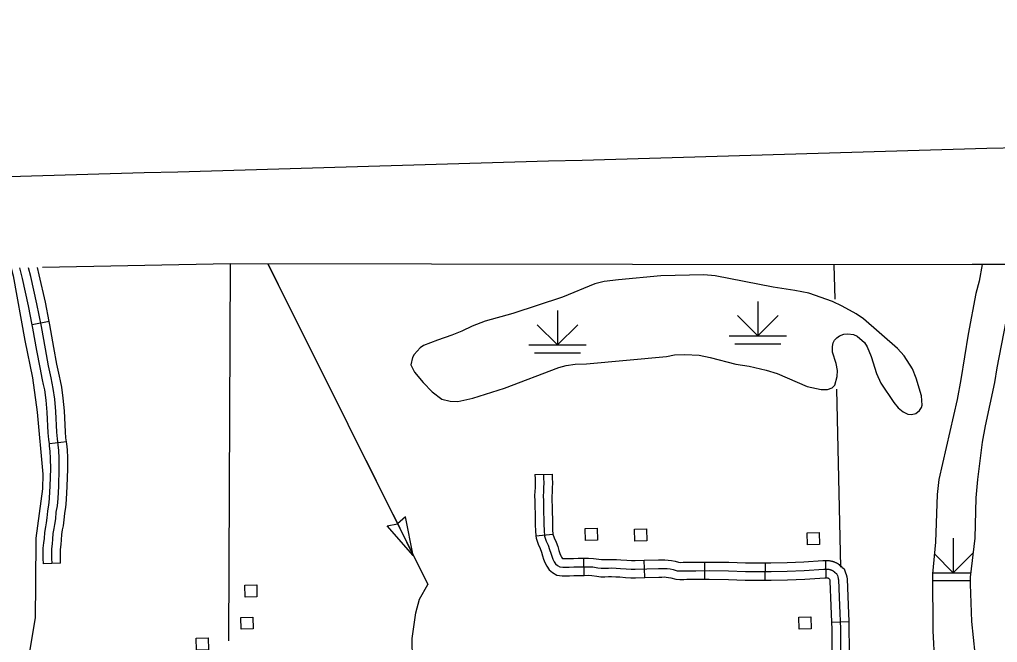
# Model space of a CAD drawing. Extents: x -19 to 366, y -4 to 359.
# Drawn here: x 164.877 to 166.491, y 182.497 to 183.524 of the extents above; entities that cross this region are included whole.
import ezdxf

# ---------------------------------------------------------------- set-up
doc = ezdxf.new("R2010")
doc.units = 0
for name, color, linetype in [('21', 7, 'Continuous'), ('R_Alt Surface', 7, 'Continuous'), ('R_Axis Annot', 7, 'Continuous'), ('R_ROW Annot', 7, 'Continuous'), ('R_Temp Easement', 7, 'Continuous'), ('Sheet Fence', 7, 'Continuous'), ('T_Detection Zones', 7, 'Continuous'), ('T_Drafting', 7, 'Continuous'), ('T_Indications', 7, 'Continuous'), ('T_Vehicle Path Lt Major', 7, 'Continuous')]:
    doc.layers.add(name, color=color, linetype=linetype)

msp = doc.modelspace()

# ---------------------------------------------------------------- linework, layer by layer
at = {"layer": '21'}
for points in [[(165.8111, 182.6648), (165.8105, 182.6845), (165.8303, 182.6851), (165.8308, 182.6654)], [(165.8926, 182.6635), (165.892, 182.6832), (165.9118, 182.6838), (165.9123, 182.6641)], [(166.1772, 182.6575), (166.1766, 182.6772), (166.1964, 182.6778), (166.197, 182.6581)], [(165.2492, 182.5712), (165.2486, 182.5909), (165.2684, 182.5915), (165.2689, 182.5718)], [(165.2428, 182.5182), (165.2422, 182.5379), (165.262, 182.5384), (165.2625, 182.5187)], [(166.1634, 182.5185), (166.1628, 182.5382), (166.1826, 182.5387), (166.1831, 182.519)], [(165.1689, 182.4838), (165.1684, 182.5035), (165.1881, 182.5041), (165.1887, 182.4844)]]:
    msp.add_lwpolyline(points, close=True, dxfattribs=at)
at = {"layer": 'R_Alt Surface'}
msp.add_lwpolyline([(166.534, 183.1204), (166.4489, 183.1203), (166.221, 183.1198), (165.2249, 183.1214), (164.9152, 183.1154)], dxfattribs=at)
at = {"layer": 'R_Axis Annot'}
for points in [[(165.2249, 183.1214), (165.2218, 182.4993)], [(166.221, 183.1198), (166.2222, 183.0633)], [(166.2254, 182.9146), (166.2316, 182.621)]]:
    msp.add_lwpolyline(points, dxfattribs=at)
at = {"layer": 'R_ROW Annot'}
for p, q in [((165.7275, 182.7735), (165.7559, 182.7744)), ((165.729, 182.6727), (165.7573, 182.6754)), ((165.8087, 182.6072), (165.8083, 182.6356)), ((165.9087, 182.6037), (165.9078, 182.6321)), ((166.0079, 182.6008), (166.0077, 182.6292)), ((166.1077, 182.5993), (166.1078, 182.6277)), ((166.2079, 182.6035), (166.2074, 182.6319)), ((166.2169, 182.53), (166.2453, 182.531))]:
    msp.add_line(p, q, dxfattribs=at)
for points in [[(165.7275, 182.7735), (165.7277, 182.7664), (165.7278, 182.7603), (165.7277, 182.7518), (165.7273, 182.746), (165.727, 182.7384), (165.7272, 182.7301), (165.7274, 182.7199), (165.7277, 182.71), (165.7279, 182.7001), (165.728, 182.6907), (165.7283, 182.6807), (165.729, 182.6727)], [(165.7417, 182.774), (165.7419, 182.7668), (165.7421, 182.7603), (165.7419, 182.7512), (165.7415, 182.7452), (165.7412, 182.7382), (165.7414, 182.7304), (165.7416, 182.7203), (165.7419, 182.7104), (165.7421, 182.7003), (165.7422, 182.691), (165.7425, 182.6816), (165.7434, 182.6718), (165.7462, 182.6639), (165.7492, 182.6568), (165.7517, 182.6501), (165.7536, 182.644), (165.7553, 182.6387), (165.7571, 182.6339), (165.7592, 182.6297), (165.7617, 182.6262), (165.7647, 182.6236), (165.7684, 182.6214), (165.7734, 182.6209), (165.7768, 182.6208), (165.7782, 182.6208), (165.7839, 182.6209), (165.7915, 182.6211), (165.7988, 182.6212), (165.8073, 182.6214), (165.8156, 182.6215), (165.8228, 182.6211), (165.8313, 182.6198), (165.8368, 182.6192), (165.843, 182.6192), (165.8487, 182.6193), (165.8538, 182.6194), (165.8616, 182.619), (165.8687, 182.6188), (165.878, 182.6179), (165.8863, 182.6173), (165.8931, 182.6175), (165.9316, 182.6186), (165.9366, 182.6187), (165.9414, 182.6188), (165.9459, 182.6184), (165.9505, 182.6178), (165.9554, 182.6167), (165.9623, 182.6148), (165.9669, 182.6145), (165.9727, 182.6147), (165.9777, 182.6149), (165.9928, 182.6149), (166.0153, 182.615)], [(165.7559, 182.7744), (165.7561, 182.7671), (165.7563, 182.7604), (165.7561, 182.7506), (165.7557, 182.7444), (165.7554, 182.7381), (165.7556, 182.7307), (165.7558, 182.7207), (165.7561, 182.7107), (165.7563, 182.7006), (165.7564, 182.6913), (165.7566, 182.6824), (165.7573, 182.6754)], [(165.729, 182.6727), (165.7294, 182.6687), (165.733, 182.6588), (165.7359, 182.6516), (165.7382, 182.6454), (165.7401, 182.6397), (165.7419, 182.634), (165.7441, 182.6282), (165.7469, 182.6223), (165.7512, 182.6165), (165.7564, 182.612), (165.7638, 182.6076), (165.7724, 182.6067), (165.7765, 182.6066), (165.7782, 182.6066), (165.7843, 182.6067), (165.7918, 182.6069), (165.7991, 182.607), (165.8076, 182.6072), (165.8087, 182.6072)], [(165.7573, 182.6754), (165.7573, 182.675), (165.7595, 182.6691), (165.7624, 182.6619), (165.7651, 182.6547), (165.7671, 182.6483), (165.7687, 182.6433), (165.7702, 182.6395), (165.7714, 182.637), (165.7722, 182.6358), (165.773, 182.6352), (165.7743, 182.6351), (165.7771, 182.635), (165.7781, 182.635), (165.7835, 182.6351), (165.7913, 182.6353), (165.7986, 182.6354), (165.8071, 182.6356), (165.8083, 182.6356)], [(165.8083, 182.6356), (165.8159, 182.6357), (165.8243, 182.6352), (165.8331, 182.6338), (165.8376, 182.6334), (165.8428, 182.6334), (165.8484, 182.6335), (165.854, 182.6336), (165.8621, 182.6332), (165.8695, 182.633), (165.8792, 182.6321), (165.8866, 182.6316), (165.8927, 182.6317), (165.9078, 182.6321)], [(165.9078, 182.6321), (165.9312, 182.6328), (165.9364, 182.6329), (165.9419, 182.633), (165.9474, 182.6325), (165.9529, 182.6318), (165.9588, 182.6305), (165.9646, 182.6289), (165.9671, 182.6287), (165.9722, 182.6289), (165.9774, 182.6291), (165.9928, 182.6291), (166.0077, 182.6292)], [(166.0077, 182.6292), (166.0153, 182.6292), (166.0475, 182.6289), (166.0752, 182.6277), (166.0928, 182.6278), (166.1078, 182.6277)], [(166.1078, 182.6277), (166.117, 182.6277), (166.1435, 182.6285), (166.1714, 182.6293), (166.2025, 182.6315), (166.2028, 182.6315), (166.2034, 182.6316), (166.2045, 182.6317), (166.2052, 182.6318), (166.2063, 182.6318), (166.2069, 182.6319), (166.2074, 182.6319)], [(166.2074, 182.6319), (166.208, 182.6319), (166.2087, 182.6319), (166.2097, 182.6319), (166.2104, 182.6318), (166.2115, 182.6317), (166.2122, 182.6317), (166.2132, 182.6315), (166.2139, 182.6314), (166.2149, 182.6313), (166.2157, 182.6311), (166.2167, 182.6309), (166.2173, 182.6307), (166.2184, 182.6304), (166.2191, 182.6302), (166.22, 182.6299), (166.2207, 182.6297), (166.2217, 182.6293), (166.2223, 182.6291), (166.2234, 182.6286), (166.2241, 182.6283), (166.2249, 182.6278), (166.2255, 182.6275), (166.2264, 182.6271), (166.2272, 182.6266), (166.2281, 182.626), (166.2293, 182.6251), (166.2309, 182.6237), (166.231, 182.6236), (166.2326, 182.6222), (166.2327, 182.6222), (166.234, 182.6211), (166.2341, 182.621), (166.2379, 182.6181), (166.2402, 182.6114), (166.2411, 182.6085), (166.242, 182.605), (166.2421, 182.6044), (166.2427, 182.6014), (166.2443, 182.5581), (166.2453, 182.531)], [(166.0153, 182.615), (166.0471, 182.6147), (166.0749, 182.6135), (166.0928, 182.6136), (166.1172, 182.6135), (166.144, 182.6143), (166.172, 182.6151), (166.2041, 182.6173), (166.2045, 182.6174), (166.2048, 182.6174), (166.2052, 182.6175), (166.2059, 182.6176), (166.2063, 182.6176), (166.207, 182.6177), (166.2073, 182.6177), (166.2081, 182.6177), (166.2084, 182.6177), (166.2091, 182.6177), (166.2095, 182.6176), (166.2102, 182.6176), (166.2106, 182.6175), (166.2113, 182.6175), (166.2116, 182.6174), (166.2124, 182.6173), (166.2127, 182.6172), (166.2134, 182.6171), (166.2138, 182.617), (166.2145, 182.6168), (166.2148, 182.6167), (166.2155, 182.6165), (166.2158, 182.6163), (166.2165, 182.6161), (166.2168, 182.6159), (166.2175, 182.6157), (166.2178, 182.6155), (166.2185, 182.6152), (166.2188, 182.615), (166.2194, 182.6147), (166.2197, 182.6145), (166.22, 182.6143), (166.2203, 182.6141), (166.2217, 182.6129), (166.2219, 182.6127), (166.2233, 182.6115), (166.2236, 182.6113), (166.225, 182.6101), (166.2253, 182.6099), (166.2258, 182.6094)], [(165.8087, 182.6072), (165.8153, 182.6073), (165.8213, 182.6069), (165.8294, 182.6057), (165.8361, 182.605), (165.8431, 182.6049), (165.849, 182.6051), (165.8536, 182.6051), (165.8612, 182.6048), (165.8678, 182.6047), (165.8768, 182.6038), (165.8859, 182.6031), (165.8934, 182.6033), (165.9087, 182.6037)], [(165.9087, 182.6037), (165.9319, 182.6044), (165.9369, 182.6045), (165.9408, 182.6046), (165.9443, 182.6042), (165.948, 182.6038), (165.9519, 182.6029), (165.9599, 182.6007), (165.9666, 182.6003), (165.9732, 182.6005), (165.978, 182.6007), (165.9929, 182.6007), (166.0079, 182.6008)], [(166.0079, 182.6008), (166.0153, 182.6008), (166.0468, 182.6005), (166.0746, 182.5993), (166.0927, 182.5994), (166.1077, 182.5993)], [(166.1077, 182.5993), (166.1174, 182.5993), (166.1444, 182.6001), (166.1727, 182.6009), (166.2059, 182.6032), (166.2067, 182.6034), (166.2069, 182.6034), (166.207, 182.6034), (166.2073, 182.6034), (166.2074, 182.6034), (166.2077, 182.6035), (166.2077, 182.6035), (166.2079, 182.6035)], [(166.2079, 182.6035), (166.2082, 182.6035), (166.2082, 182.6035), (166.2086, 182.6035), (166.2086, 182.6035), (166.2089, 182.6034), (166.209, 182.6034), (166.2094, 182.6034), (166.2094, 182.6034), (166.2098, 182.6033), (166.2102, 182.6032), (166.2102, 182.6032), (166.2105, 182.6031), (166.2105, 182.6031), (166.2109, 182.603), (166.2109, 182.603), (166.2113, 182.6029), (166.2114, 182.6028), (166.2116, 182.6027), (166.2118, 182.6026), (166.2124, 182.6021), (166.2129, 182.6017), (166.2136, 182.6011), (166.2138, 182.6007), (166.2141, 182.5992), (166.2142, 182.5991), (166.2144, 182.5978), (166.216, 182.557), (166.2169, 182.53)], [(166.2258, 182.6094), (166.2267, 182.607), (166.2274, 182.6046), (166.2281, 182.6021), (166.2281, 182.6017), (166.2286, 182.5996), (166.2301, 182.5576), (166.2315, 182.5189), (166.2318, 182.4881), (166.2319, 182.4512), (166.2319, 182.4259), (166.233, 182.3924), (166.2345, 182.3486), (166.235, 182.3173), (166.2359, 182.247), (166.2378, 182.1697), (166.2388, 182.1152)], [(166.2453, 182.531), (166.2457, 182.5192), (166.246, 182.4882), (166.2461, 182.4512), (166.2461, 182.4305)], [(166.2169, 182.53), (166.2173, 182.5186), (166.2176, 182.488), (166.2177, 182.4512), (166.2177, 182.4305)]]:
    msp.add_lwpolyline(points, dxfattribs=at)
at = {"layer": 'R_Temp Easement'}
msp.add_lwpolyline([(165.525, 182.4524), (165.5257, 182.4676), (165.5252, 182.5028), (165.5309, 182.5452), (165.537, 182.5679), (165.5509, 182.592)], dxfattribs=at)
at = {"layer": 'Sheet Fence'}
for points in [[(176.1271, 2.4436), (175.8876, 11.0613), (175.6472, 19.6792), (175.4061, 28.2972), (175.164, 36.9153), (174.9212, 45.5335), (174.6775, 54.1519), (174.433, 62.7704), (174.1876, 71.389), (173.9414, 80.0077), (173.6944, 88.6266), (173.4466, 97.2456), (173.1979, 105.8647), (172.9484, 114.484), (172.6981, 123.1034), (172.447, 131.7229), (172.195, 140.3425), (171.9422, 148.9623), (171.6886, 157.5822), (171.4342, 166.2022), (171.179, 174.8224), (170.9229, 183.4427), (170.666, 192.0631), (170.4084, 200.6837), (170.1499, 209.3044), (169.8906, 217.9252), (169.6305, 226.5461), (169.3695, 235.1672), (169.1078, 243.7884), (168.8453, 252.4098), (168.5819, 261.0312), (168.3178, 269.6528), (168.0528, 278.2746), (167.7871, 286.8964), (167.5205, 295.5185), (167.2532, 304.1406), (166.985, 312.7629), (166.7161, 321.3853), (166.4463, 330.0078), (166.1758, 338.6305), (165.9044, 347.2533)], [(168.7902, 2.2442), (168.5607, 10.8615), (168.3304, 19.479), (168.0993, 28.0965), (167.8673, 36.7142), (167.6346, 45.3321), (167.4011, 53.95), (167.1668, 62.5681), (166.9316, 71.1863), (166.6957, 79.8047), (166.459, 88.4232), (166.2215, 97.0418), (165.9832, 105.6605), (165.7441, 114.2794), (165.5043, 122.8984), (165.2636, 131.5176), (165.0221, 140.1368), (164.7799, 148.7563), (164.5369, 157.3758), (164.2931, 165.9955), (164.0485, 174.6153), (163.8031, 183.2352), (163.5569, 191.8553), (163.31, 200.4755), (163.0623, 209.0959), (162.8138, 217.7164), (162.5645, 226.337), (162.3145, 234.9577), (162.0637, 243.5786), (161.8121, 252.1997), (161.5597, 260.8208), (161.3066, 269.4421), (161.0527, 278.0636), (160.798, 286.6851), (160.5426, 295.3068), (160.2864, 303.9287), (160.0294, 312.5507), (159.7717, 321.1728), (159.5132, 329.7951), (159.2539, 338.4175), (158.9939, 347.04)], [(0, 180.8999), (7.1228, 180.9044), (14.2457, 180.9176), (21.3685, 180.9397), (28.4912, 180.9706), (35.614, 181.0103), (42.7366, 181.0589), (49.8592, 181.1163), (56.9818, 181.1825), (64.1042, 181.2575), (71.2266, 181.3414), (78.3488, 181.4341), (85.4709, 181.5357), (92.5929, 181.646), (99.7147, 181.7652), (106.8364, 181.8933), (113.9579, 182.0301), (121.0793, 182.1758), (128.2005, 182.3303), (135.3214, 182.4936), (142.4422, 182.6658), (149.5627, 182.8468), (156.683, 183.0366), (163.8031, 183.2352), (170.9229, 183.4427), (178.0425, 183.659), (185.1617, 183.8841), (192.2807, 184.1181), (199.3994, 184.3608), (206.5178, 184.6124), (213.6359, 184.8728), (220.7537, 185.1421), (227.8711, 185.4201), (234.9881, 185.707), (242.1048, 186.0027), (249.2212, 186.3073), (256.3371, 186.6206), (263.4526, 186.9428), (270.5678, 187.2738), (277.6825, 187.6136), (284.7968, 187.9622), (291.9107, 188.3197), (299.0241, 188.6859), (306.1371, 189.061), (313.2495, 189.4449), (320.3615, 189.8377), (327.4731, 190.2392), (334.5841, 190.6495), (341.6946, 191.0687)]]:
    msp.add_spline(points, degree=3, dxfattribs=at)
at = {"layer": 'T_Detection Zones'}
for p, q in [((165.4838, 182.6889), (165.5007, 182.6924)), ((165.5139, 182.7039), (165.5009, 182.6925)), ((165.5268, 182.6402), (165.5139, 182.7039)), ((165.5268, 182.6402), (165.4838, 182.6889))]:
    msp.add_line(p, q, dxfattribs=at)
for points in [[(165.287, 183.1213), (165.5509, 182.592)], [(165.287, 183.1213), (165.3037, 183.0877)], [(165.3149, 183.0653), (165.3484, 182.9982)], [(165.3595, 182.9758), (165.393, 182.9087)], [(165.4041, 182.8863), (165.4376, 182.8192)], [(165.4488, 182.7968), (165.4822, 182.7297)], [(165.4934, 182.7074), (165.5268, 182.6402)], [(165.538, 182.6179), (165.5509, 182.592)]]:
    msp.add_lwpolyline(points, dxfattribs=at)
at = {"layer": 'T_Drafting'}
for p, q in [((166.0952, 183.0592), (166.0952, 183.0024)), ((165.7647, 183.0443), (165.7647, 182.9874)), ((166.0952, 183.0024), (166.0617, 183.0358)), ((166.0952, 183.0024), (166.1287, 183.0358)), ((165.7647, 182.9874), (165.7312, 183.0209)), ((165.7647, 182.9874), (165.7982, 183.0209)), ((166.0479, 183.0024), (166.1426, 183.0024)), ((165.7174, 182.9874), (165.8121, 182.9874)), ((166.0573, 182.9894), (166.1331, 182.9894)), ((165.7268, 182.9745), (165.8026, 182.9745)), ((166.4177, 182.6684), (166.4177, 182.6116)), ((166.4177, 182.6116), (166.4512, 182.6451)), ((166.4177, 182.6116), (166.3866, 182.6427)), ((166.384, 182.6116), (166.4471, 182.6116)), ((166.3838, 182.5987), (166.4462, 182.5987))]:
    msp.add_line(p, q, dxfattribs=at)
at = {"layer": 'T_Indications'}
for p, q in [((164.9259, 183.0264), (164.8981, 183.0208)), ((164.9544, 182.8278), (164.9263, 182.8241)), ((164.9449, 182.6272), (164.9165, 182.6264))]:
    msp.add_line(p, q, dxfattribs=at)
for points in [[(164.8981, 183.0208), (164.8919, 183.0522), (164.8821, 183.0969), (164.8775, 183.1147)], [(164.9307, 182.6268), (164.9305, 182.6354), (164.9302, 182.643), (164.9304, 182.6511), (164.9314, 182.6595), (164.9322, 182.6671), (164.9328, 182.6765), (164.9342, 182.6848), (164.9354, 182.6914), (164.9367, 182.7006), (164.9377, 182.7113), (164.9396, 182.7217), (164.9407, 182.7338), (164.9418, 182.7543), (164.9427, 182.783), (164.9425, 182.8007), (164.9418, 182.8134), (164.9408, 182.8224), (164.9395, 182.8326), (164.9387, 182.8434), (164.9369, 182.8777), (164.9352, 182.898), (164.9328, 182.9156), (164.9291, 182.933), (164.9249, 182.9532), (164.9197, 182.981), (164.9131, 183.0179), (164.9058, 183.0551), (164.8959, 183.1002), (164.8921, 183.115)], [(164.9259, 183.0264), (164.9197, 183.058), (164.9097, 183.1034), (164.9067, 183.1152)], [(164.9168, 182.9224), (164.9152, 182.9301), (164.911, 182.9505), (164.9057, 182.9784), (164.8992, 183.0153), (164.8981, 183.0208)], [(164.9446, 182.9283), (164.943, 182.9359), (164.9388, 182.956), (164.9336, 182.9835), (164.9271, 183.0205), (164.9259, 183.0264)], [(164.9263, 182.8241), (164.9254, 182.8312), (164.9245, 182.8425), (164.9227, 182.8767), (164.9211, 182.8964), (164.9188, 182.9132), (164.9168, 182.9224)], [(164.9544, 182.8278), (164.9536, 182.8341), (164.9529, 182.8442), (164.9511, 182.8787), (164.9493, 182.8995), (164.9468, 182.918), (164.9446, 182.9283)], [(164.9259, 182.7273), (164.9265, 182.7348), (164.9276, 182.7549), (164.9285, 182.7832), (164.9283, 182.8003), (164.9277, 182.8122), (164.9267, 182.8207), (164.9263, 182.8241)], [(164.9542, 182.7249), (164.9548, 182.7328), (164.9559, 182.7537), (164.9569, 182.7829), (164.9567, 182.8012), (164.956, 182.8145), (164.9549, 182.8241), (164.9544, 182.8278)], [(164.9165, 182.6264), (164.9163, 182.635), (164.916, 182.643), (164.9162, 182.6521), (164.9173, 182.661), (164.9181, 182.6683), (164.9187, 182.6781), (164.9202, 182.6873), (164.9214, 182.6937), (164.9226, 182.7022), (164.9237, 182.7133), (164.9256, 182.7236), (164.9259, 182.7273)], [(164.9449, 182.6272), (164.9447, 182.6358), (164.9445, 182.6431), (164.9446, 182.6501), (164.9455, 182.6579), (164.9464, 182.6658), (164.947, 182.6749), (164.9482, 182.6823), (164.9495, 182.6891), (164.9508, 182.6989), (164.9518, 182.7093), (164.9537, 182.7198), (164.9542, 182.7249)]]:
    msp.add_lwpolyline(points, dxfattribs=at)
at = {"layer": 'T_Vehicle Path Lt Major'}
for points in [[(164.8633, 183.1144), (164.8664, 183.1014), (164.8857, 182.9946), (164.8983, 182.933), (164.9059, 182.8766), (164.9153, 182.7741), (164.9149, 182.7502), (164.9042, 182.6684), (164.9032, 182.5931), (164.9028, 182.5379), (164.8933, 182.4808), (164.8798, 182.4219), (164.8767, 182.4112)], [(166.4656, 183.1203), (166.4607, 183.093), (166.4549, 183.0724), (166.4422, 183.0054), (166.4303, 182.9306), (166.4241, 182.8976), (166.394, 182.7653), (166.3914, 182.7406), (166.3883, 182.6621), (166.3838, 182.6097), (166.384, 182.5156), (166.3866, 182.4628)], [(166.5486, 182.1602), (166.5208, 182.2158), (166.4728, 182.3256), (166.4668, 182.3433), (166.4597, 182.3836), (166.4538, 182.4785), (166.4486, 182.5309), (166.4462, 182.5927), (166.4462, 182.6043), (166.4541, 182.6685), (166.4555, 182.7349), (166.4584, 182.7653), (166.4663, 182.827), (166.471, 182.8539), (166.4862, 182.9253), (166.49, 182.9499), (166.5049, 183.0263), (166.5083, 183.0512), (166.5143, 183.0847), (166.5231, 183.1204)], [(165.9447, 182.9683), (165.9577, 182.9711), (165.9751, 182.9718), (165.9984, 182.9707), (166.0167, 182.9669), (166.059, 182.956), (166.0811, 182.9524), (166.1091, 182.9459), (166.1274, 182.9401), (166.1765, 182.9188), (166.1996, 182.914), (166.2101, 182.9139), (166.2178, 182.9166), (166.2226, 182.9211), (166.2263, 182.9356), (166.2268, 182.9454), (166.2244, 182.9567), (166.2183, 182.9755), (166.2184, 182.985), (166.2197, 182.9907), (166.2221, 182.9953), (166.2257, 182.9994), (166.23, 183.0023), (166.2375, 183.0052), (166.2441, 183.006), (166.253, 183.0045), (166.2593, 183.0022), (166.2712, 182.9916), (166.2758, 182.9841), (166.2825, 182.9684), (166.2913, 182.9401), (166.2984, 182.9245), (166.3196, 182.8924), (166.3271, 182.8837), (166.3352, 182.8769), (166.3431, 182.873), (166.3491, 182.8726), (166.3563, 182.8745), (166.3622, 182.8792), (166.3653, 182.884), (166.3663, 182.8882), (166.3654, 182.9033), (166.3564, 182.9326), (166.3505, 182.9478), (166.3366, 182.9694), (166.326, 182.9818), (166.2696, 183.0304), (166.2576, 183.0387), (166.2343, 183.0517), (166.2186, 183.0592), (166.1794, 183.0727), (166.1566, 183.0775), (166.1206, 183.0831), (166.0251, 183.1016), (166.0061, 183.1034), (165.9354, 183.1015), (165.8656, 183.095), (165.8418, 183.0922), (165.8261, 183.0886), (165.7732, 183.0666), (165.6909, 183.0391), (165.6453, 183.0268), (165.6242, 183.0186), (165.6069, 183.0101), (165.5906, 183.0038)], [(165.5906, 183.0038), (165.5668, 182.9954), (165.5436, 182.9864), (165.5381, 182.9826), (165.5284, 182.9717), (165.5253, 182.9665), (165.5226, 182.9549), (165.5289, 182.9428), (165.5432, 182.9257), (165.5579, 182.9101), (165.5741, 182.8982), (165.5875, 182.8946), (165.6004, 182.8942), (165.625, 182.8995), (165.6775, 182.9163), (165.7669, 182.9503), (165.7789, 182.9535), (165.7941, 182.9558), (165.8128, 182.9563)], [(165.8128, 182.9563), (165.9447, 182.9683)]]:
    msp.add_lwpolyline(points, dxfattribs=at)

doc.saveas('drawing.dxf')
